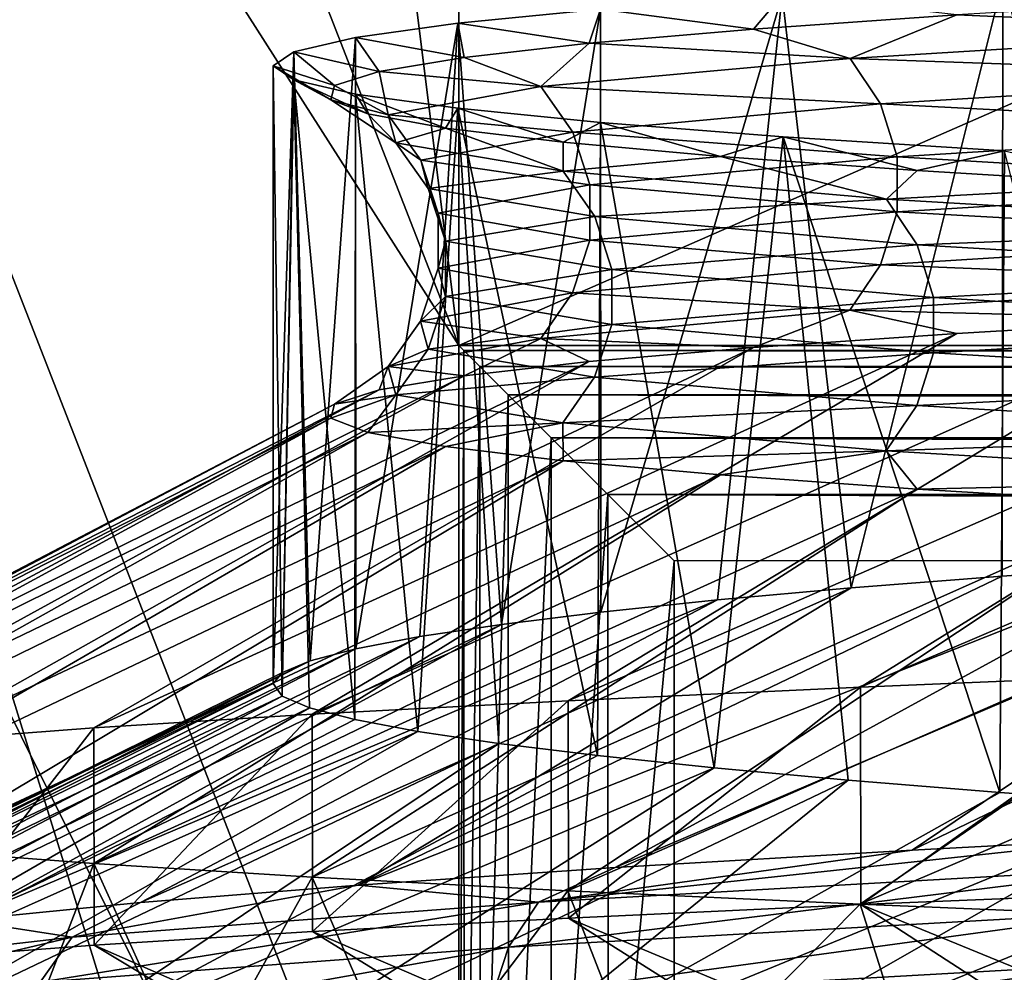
# Model space of a CAD drawing. Header units: metres. Extents: x -206 to 75, y -104 to 104.
# Tile 505 of 656: x -12.6 to -11.23, y -59.98 to -58.65. Entities that reach past the tile are written whole.
import ezdxf

# ---------------------------------------------------------------- set-up
doc = ezdxf.new("R2010")
doc.units = ezdxf.units.M
doc.layers.add('solid_01_1-CONSUMER_THERM_B_125288', color=7, linetype='CONTINUOUS')

msp = doc.modelspace()

# ---------------------------------------------------------------- linework, layer by layer
at = {"layer": 'solid_01_1-CONSUMER_THERM_B_125288'}
for points in [[(-27.776106, 66.214066), (28.050987, 67.836098), (-27.757145, -66.232315)], [(28.050987, 67.836098), (-27.757065, -66.785934), (-27.757145, -66.232315)], [(28.050987, 67.836098), (27.851068, 67.319839), (-27.757065, -66.785934)], [(27.851068, 67.319839), (27.74942, 66.775635), (-27.757065, -66.785934)], [(27.74942, 66.775635), (-28.058632, -67.846397), (-27.858715, -67.330139)], [(27.74942, 66.775635), (27.749498, 66.222015), (-28.058632, -67.846397)], [(27.74942, 66.775635), (-27.858715, -67.330139), (-27.757065, -66.785934)], [(27.749498, 66.222015), (27.768459, -66.224365), (-28.058632, -67.846397)], [(-18.213459, -45.817539, 1.5), (-19.476553, -45.904934, 1.5), (69.506912, -74.995201, 1.5)], [(37.092922, -58.218811, 1.5), (-18.213459, -45.817539, 1.5), (69.506912, -74.995201, 1.5)], [(-19.476553, -45.904934, 1.5), (-20.110367, -46.015713, 1.5), (69.506912, -74.995201, 1.5)], [(-20.110367, -46.015713, 1.5), (-20.738798, -46.171688, 1.5), (69.506912, -74.995201, 1.5)], [(-20.738798, -46.171688, 1.5), (-21.356617, -46.372227, 1.5), (69.506912, -74.995201, 1.5)], [(-21.356617, -46.372227, 1.5), (-21.958729, -46.615906, 1.5), (69.506912, -74.995201, 1.5)], [(-38.864662, -46.52047, 75.400002), (-54.590946, -63.612965, 75.400002), (54.609055, -63.597332, 75.400002)], [(-37.59338, -46.610531, 75.400002), (-38.864662, -46.52047, 75.400002), (54.609055, -63.597332, 75.400002)], [(37.606621, -46.599766, 75.400002), (-37.59338, -46.610531, 75.400002), (54.609055, -63.597332, 75.400002)], [(-21.958729, -46.615906, 1.5), (-22.540312, -46.900536, 1.5), (69.506912, -74.995201, 1.5)], [(-22.540312, -46.900536, 1.5), (-23.096958, -47.223244, 1.5), (69.506912, -74.995201, 1.5)], [(-11.99159, -59.106865, 68.382759), (-13.493307, -47.107079, 63.5), (-11.993307, -47.106865, 63.5)], [(-11.99159, -59.106865, 68.382759), (-13.492141, -55.25708, 66.816208), (-13.493307, -47.107079, 63.5)], [(-11.99159, -59.106865, 68.382759), (-11.993307, -47.106865, 63.5), (-11.99159, -59.106865, 72.400002)], [(-11.993093, -48.606865, 69.900002), (-11.99159, -59.106865, 72.400002), (-11.993307, -47.106865, 63.5)], [(-23.096958, -47.223244, 1.5), (-24.120508, -47.968487, 1.5), (69.506912, -74.995201, 1.5)], [(-24.120508, -47.968487, 1.5), (-33.833458, -56.120991, 1.5), (69.506912, -74.995201, 1.5)], [(-11.99159, -59.106865, 72.400002), (-11.993093, -48.606865, 72.400002), (12.006907, -48.603428, 72.400002)], [(-11.993093, -48.606865, 69.900002), (-11.993093, -48.606865, 72.400002), (-11.99159, -59.106865, 72.400002)], [(-11.99159, -59.106865, 72.400002), (12.006907, -48.603428, 72.400002), (12.00841, -59.103428, 72.400002)], [(-16.914755, -50.999844, 22.799248), (-9.934341, -50.99984, 10.704712), (-9.934357, -65.000008, 10.704728)], [(-16.914755, -50.999844, 22.799248), (-9.934357, -65.000008, 10.704728), (-16.914745, -65.000008, 22.799221)], [(-16.914244, -65.000008, 26.205753), (-9.930285, -50.99984, 38.29821), (-16.914253, -50.999844, 26.205725)], [(-16.914244, -65.000008, 26.205753), (-9.930301, -65.000008, 38.298191), (-9.930285, -50.99984, 38.29821)], [(-11.99159, -59.106865, 68.382759), (-13.491925, -56.75708, 67.426552), (-13.492141, -55.25708, 66.816208)], [(-33.833458, -56.120991, 1.5), (-35.386375, -57.270309, 1.5), (69.506912, -74.995201, 1.5)], [(-13.491925, -56.75708, 67.426552), (-11.991231, -61.606865, 69.400002), (-13.491231, -61.607079, 69.400002)], [(-13.491925, -56.75708, 67.426552), (-11.991374, -60.606865, 68.993103), (-11.991231, -61.606865, 69.400002)], [(-11.99159, -59.106865, 68.382759), (-11.991374, -60.606865, 68.993103), (-13.491925, -56.75708, 67.426552)], [(-35.386375, -57.270309, 1.5), (-37.08342, -58.229198, 1.5), (69.506912, -74.995201, 1.5)], [(-37.08342, -58.229198, 1.5), (-37.97641, -58.629772, 1.5), (69.506912, -74.995201, 1.5)], [(-10.873189, -58.579128, 30.142391), (-11.001254, -59.411869, 29.888435), (-11.233594, -58.59901, 29.385612)], [(-11.233594, -58.59901, 29.385612), (-11.444633, -59.444736, 28.868437), (-11.540954, -58.618805, 28.607218)], [(-11.233594, -58.59901, 29.385612), (-11.234614, -59.428181, 29.383265), (-11.444633, -59.444736, 28.868437)], [(-11.233594, -58.59901, 29.385612), (-11.001254, -59.411869, 29.888435), (-11.234614, -59.428181, 29.383265)], [(-37.97641, -58.629772, 1.5), (-38.893284, -58.974602, 1.5), (69.506912, -74.995201, 1.5)], [(-11.540954, -58.618805, 28.607218), (-11.793586, -59.478539, 27.812731), (-11.794118, -58.638409, 27.810835)], [(-11.580669, -58.666157, 28.256433), (-11.540954, -58.618805, 28.607218), (-11.794118, -58.638409, 27.810835)], [(-11.540954, -58.618805, 28.607218), (-11.631042, -59.461533, 28.3447), (-11.793586, -59.478539, 27.812731)], [(-11.540954, -58.618805, 28.607218), (-11.444633, -59.444736, 28.868437), (-11.631042, -59.461533, 28.3447)], [(-11.580669, -58.666157, 28.256433), (-11.297451, -58.646442, 29.037689), (-11.540954, -58.618805, 28.607218)], [(-10.804331, -58.667862, 29.97506), (-10.961305, -58.626728, 29.797813), (-11.297451, -58.646442, 29.037689)], [(-11.794118, -58.638409, 27.810835), (-11.931942, -59.49559, 27.273378), (-11.992726, -58.658043, 26.997473)], [(-11.80971, -58.685871, 27.457605), (-11.794118, -58.638409, 27.810835), (-11.992726, -58.658043, 26.997473)], [(-11.794118, -58.638409, 27.810835), (-11.793586, -59.478539, 27.812731), (-11.931942, -59.49559, 27.273378)], [(-11.80971, -58.685871, 27.457605), (-11.580669, -58.666157, 28.256433), (-11.794118, -58.638409, 27.810835)], [(-11.992726, -58.658043, 26.997473), (-12.134741, -59.529545, 26.176584), (-12.135504, -58.677837, 26.171051)], [(-11.983894, -58.705589, 26.644802), (-11.992726, -58.658043, 26.997473), (-12.135504, -58.677837, 26.171051)], [(-11.992726, -58.658043, 26.997473), (-12.045764, -59.512615, 26.727652), (-12.134741, -59.529545, 26.176584)], [(-11.992726, -58.658043, 26.997473), (-11.931942, -59.49559, 27.273378), (-12.045764, -59.512615, 26.727652)], [(-11.983894, -58.705589, 26.644802), (-11.80971, -58.685871, 27.457605), (-11.992726, -58.658043, 26.997473)], [(-11.446433, -58.707081, 28.461964), (-11.297451, -58.646442, 29.037689), (-11.580669, -58.666157, 28.256433)], [(-10.804331, -58.667862, 29.97506), (-11.297451, -58.646442, 29.037689), (-11.446433, -58.707081, 28.461964)], [(-11.446433, -58.707081, 28.461964), (-11.580669, -58.666157, 28.256433), (-11.80971, -58.685871, 27.457605)], [(-10.804331, -58.667862, 29.97506), (-11.446433, -58.707081, 28.461964), (-10.76405, -58.731331, 29.954647)], [(-12.135504, -58.677837, 26.171051), (-12.198597, -59.546425, 25.62121), (-12.221365, -58.69772, 25.337322)], [(-12.102489, -58.725315, 25.821777), (-12.135504, -58.677837, 26.171051), (-12.221365, -58.69772, 25.337322)], [(-12.135504, -58.677837, 26.171051), (-12.134741, -59.529545, 26.176584), (-12.198597, -59.546425, 25.62121)], [(-12.102489, -58.725315, 25.821777), (-11.983894, -58.705589, 26.644802), (-12.135504, -58.677837, 26.171051)], [(-12.221365, -58.69772, 25.337322), (-12.23709, -59.562702, 25.062578), (-12.250015, -59.578133, 24.501801)], [(-12.221365, -58.69772, 25.337322), (-12.250015, -59.578133, 24.501801), (-12.250014, -58.717495, 24.501801)], [(-12.164729, -58.745041, 24.992573), (-12.221365, -58.69772, 25.337322), (-12.250014, -58.717495, 24.501801)], [(-12.221365, -58.69772, 25.337322), (-12.198597, -59.546425, 25.62121), (-12.23709, -59.562702, 25.062578)], [(-12.164729, -58.745041, 24.992573), (-12.102489, -58.725315, 25.821777), (-12.221365, -58.69772, 25.337322)], [(-11.877067, -58.746296, 26.875628), (-11.80971, -58.685871, 27.457605), (-11.983894, -58.705589, 26.644802)], [(-11.446433, -58.707081, 28.461964), (-11.80971, -58.685871, 27.457605), (-11.877067, -58.746296, 26.875628)], [(-11.877067, -58.746296, 26.875628), (-11.983894, -58.705589, 26.644802), (-12.102489, -58.725315, 25.821777)], [(-11.446433, -58.707081, 28.461964), (-11.877067, -58.746296, 26.875628), (-11.403758, -58.770546, 28.447193)], [(-11.446433, -58.707081, 28.461964), (-11.403758, -58.770546, 28.447193), (-10.76405, -58.731331, 29.954647)], [(-12.250014, -58.717495, 24.501801), (-12.250015, -59.578133, 24.501801), (-12.237405, -59.595478, 23.9443)], [(-12.22143, -58.737156, 23.663626), (-12.250014, -58.717495, 24.501801), (-12.237405, -59.595478, 23.9443)], [(-12.169948, -58.764767, 24.161196), (-12.164729, -58.745041, 24.992573), (-12.250014, -58.717495, 24.501801)], [(-12.22143, -58.737156, 23.663626), (-12.169948, -58.764767, 24.161196), (-12.250014, -58.717495, 24.501801)], [(-12.089659, -58.785511, 25.245646), (-12.102489, -58.725315, 25.821777), (-12.164729, -58.745041, 24.992573)], [(-11.877067, -58.746296, 26.875628), (-12.102489, -58.725315, 25.821777), (-12.089659, -58.785511, 25.245646)], [(-12.22143, -58.737156, 23.663626), (-12.237405, -59.595478, 23.9443), (-12.199515, -59.612076, 23.388828)], [(-12.22143, -58.737156, 23.663626), (-12.199515, -59.612076, 23.388828), (-12.136516, -59.628242, 22.836313)], [(-12.22143, -58.737156, 23.663626), (-12.136516, -59.628242, 22.836313), (-12.135546, -58.756832, 22.829252)], [(-12.22143, -58.737156, 23.663626), (-12.118196, -58.784489, 23.331377), (-12.169948, -58.764767, 24.161196)], [(-12.22143, -58.737156, 23.663626), (-12.135546, -58.756832, 22.829252), (-12.118196, -58.784489, 23.331377)], [(-10.76405, -58.731331, 29.954647), (-11.403758, -58.770546, 28.447193), (-10.742307, -58.804886, 29.943628)], [(-12.089659, -58.785511, 25.245646), (-12.164729, -58.745041, 24.992573), (-12.169948, -58.764767, 24.161196)], [(-11.877067, -58.746296, 26.875628), (-12.089659, -58.785511, 25.245646), (-11.832787, -58.809765, 26.866772)], [(-11.877067, -58.746296, 26.875628), (-11.832787, -58.809765, 26.866772), (-11.403758, -58.770546, 28.447193)], [(-12.079157, -58.824726, 23.602009), (-12.169948, -58.764767, 24.161196), (-12.118196, -58.784489, 23.331377)], [(-12.089659, -58.785511, 25.245646), (-12.169948, -58.764767, 24.161196), (-12.079157, -58.824726, 23.602009)], [(-12.135546, -58.756832, 22.829252), (-12.136516, -59.628242, 22.836313), (-12.048553, -59.644676, 22.287479)], [(-12.135546, -58.756832, 22.829252), (-12.048553, -59.644676, 22.287479), (-11.992805, -58.77663, 22.002903)], [(-12.135546, -58.756832, 22.829252), (-12.010032, -58.804218, 22.506744), (-12.118196, -58.784489, 23.331377)], [(-12.135546, -58.756832, 22.829252), (-11.992805, -58.77663, 22.002903), (-12.010032, -58.804218, 22.506744)], [(-11.992805, -58.77663, 22.002903), (-12.048553, -59.644676, 22.287479), (-11.93572, -59.661407, 21.742931)], [(-11.992805, -58.77663, 22.002903), (-11.846014, -58.823952, 21.691151), (-12.010032, -58.804218, 22.506744)], [(-11.992805, -58.77663, 22.002903), (-11.93572, -59.661407, 21.742931), (-11.798113, -59.678364, 21.203428)], [(-11.992805, -58.77663, 22.002903), (-11.798113, -59.678364, 21.203428), (-11.793824, -58.796532, 21.18812)], [(-11.992805, -58.77663, 22.002903), (-11.793824, -58.796532, 21.18812), (-11.846014, -58.823952, 21.691151)], [(-11.403758, -58.770546, 28.447193), (-11.832787, -58.809765, 26.866772), (-11.380723, -58.844105, 28.43922)], [(-11.403758, -58.770546, 28.447193), (-11.380723, -58.844105, 28.43922), (-10.742307, -58.804886, 29.943628)], [(-12.079157, -58.824726, 23.602009), (-12.118196, -58.784489, 23.331377), (-12.010032, -58.804218, 22.506744)], [(-12.089659, -58.785511, 25.245646), (-12.044585, -58.84898, 25.242867), (-11.832787, -58.809765, 26.866772)], [(-12.089659, -58.785511, 25.245646), (-12.079157, -58.824726, 23.602009), (-12.044585, -58.84898, 25.242867)], [(-12.079157, -58.824726, 23.602009), (-12.010032, -58.804218, 22.506744), (-11.846238, -58.863941, 21.974779)], [(-11.846238, -58.863941, 21.974779), (-12.010032, -58.804218, 22.506744), (-11.846014, -58.823952, 21.691151)], [(-11.793824, -58.796532, 21.18812), (-11.626776, -58.843689, 20.888689), (-11.846014, -58.823952, 21.691151)], [(-11.793824, -58.796532, 21.18812), (-11.798113, -59.678364, 21.203428), (-11.635805, -59.695461, 20.669739)], [(-11.793824, -58.796532, 21.18812), (-11.635805, -59.695461, 20.669739), (-11.539583, -58.816349, 20.388935)], [(-11.793824, -58.796532, 21.18812), (-11.539583, -58.816349, 20.388935), (-11.626776, -58.843689, 20.888689)], [(-10.742307, -58.804886, 29.943628), (-11.380723, -58.844105, 28.43922), (-10.742364, -58.881767, 29.943657)], [(-11.832787, -58.809765, 26.866772), (-12.044585, -58.84898, 25.242867), (-11.808885, -58.88332, 26.86199)], [(-11.832787, -58.809765, 26.866772), (-11.808885, -58.88332, 26.86199), (-11.380723, -58.844105, 28.43922)], [(-11.539583, -58.816349, 20.388935), (-11.635805, -59.695461, 20.669739), (-11.44889, -59.712563, 20.142733)], [(-11.539583, -58.816349, 20.388935), (-11.353024, -58.863419, 20.103302), (-11.626776, -58.843689, 20.888689)], [(-11.539583, -58.816349, 20.388935), (-11.44889, -59.712563, 20.142733), (-11.237724, -59.729595, 19.623894)], [(-11.539583, -58.816349, 20.388935), (-11.237724, -59.729595, 19.623894), (-11.23125, -58.83601, 19.609003)], [(-11.539583, -58.816349, 20.388935), (-11.23125, -58.83601, 19.609003), (-11.353024, -58.863419, 20.103302)], [(-12.079157, -58.824726, 23.602009), (-12.034123, -58.888195, 23.605356), (-12.044585, -58.84898, 25.242867)], [(-12.079157, -58.824726, 23.602009), (-11.846238, -58.863941, 21.974779), (-12.034123, -58.888195, 23.605356)], [(-11.846238, -58.863941, 21.974779), (-11.846014, -58.823952, 21.691151), (-11.626776, -58.843689, 20.888689)], [(-11.23125, -58.83601, 19.609003), (-11.026075, -58.883152, 19.338438), (-11.353024, -58.863419, 20.103302)], [(-11.23125, -58.83601, 19.609003), (-11.237724, -59.729595, 19.623894), (-11.002757, -59.746498, 19.114634)], [(-12.044585, -58.84898, 25.242867), (-12.020256, -58.922535, 25.241365), (-11.808885, -58.88332, 26.86199)], [(-12.044585, -58.84898, 25.242867), (-12.034123, -58.888195, 23.605356), (-12.020256, -58.922535, 25.241365)], [(-11.846238, -58.863941, 21.974779), (-11.626776, -58.843689, 20.888689), (-11.395577, -58.903156, 20.39407)], [(-11.380723, -58.844105, 28.43922), (-11.808885, -58.88332, 26.86199), (-11.380783, -58.920982, 28.439241)], [(-11.395577, -58.903156, 20.39407), (-11.626776, -58.843689, 20.888689), (-11.353024, -58.863419, 20.103302)], [(-11.380723, -58.844105, 28.43922), (-11.380783, -58.920982, 28.439241), (-10.742364, -58.881767, 29.943657)], [(-11.846238, -58.863941, 21.974779), (-11.802073, -58.92741, 21.984194), (-12.034123, -58.888195, 23.605356)], [(-11.846238, -58.863941, 21.974779), (-11.395577, -58.903156, 20.39407), (-11.802073, -58.92741, 21.984194)], [(-11.395577, -58.903156, 20.39407), (-11.353024, -58.863419, 20.103302), (-11.026075, -58.883152, 19.338438)], [(-12.034123, -58.888195, 23.605356), (-12.009814, -58.96175, 23.607164), (-12.020256, -58.922535, 25.241365)], [(-12.034123, -58.888195, 23.605356), (-11.802073, -58.92741, 21.984194), (-12.009814, -58.96175, 23.607164)], [(-11.808885, -58.88332, 26.86199), (-12.020256, -58.922535, 25.241365), (-11.808947, -58.960197, 26.862003)], [(-11.808885, -58.88332, 26.86199), (-11.808947, -58.960197, 26.862003), (-11.380783, -58.920982, 28.439241)], [(-11.395577, -58.903156, 20.39407), (-11.026075, -58.883152, 19.338438), (-10.734375, -58.942371, 18.889166)], [(-10.742364, -58.881767, 29.943657), (-11.380783, -58.920982, 28.439241), (-10.76421, -58.955292, 29.954727)], [(-11.395577, -58.903156, 20.39407), (-11.353091, -58.966625, 20.409378), (-11.802073, -58.92741, 21.984194)], [(-11.395577, -58.903156, 20.39407), (-10.734375, -58.942371, 18.889166), (-11.353091, -58.966625, 20.409378)], [(-12.020256, -58.922535, 25.241365), (-12.020319, -58.999413, 25.241369), (-11.808947, -58.960197, 26.862003)], [(-12.020256, -58.922535, 25.241365), (-12.009814, -58.96175, 23.607164), (-12.020319, -58.999413, 25.241369)], [(-11.802073, -58.92741, 21.984194), (-11.778233, -59.000965, 21.989277), (-12.009814, -58.96175, 23.607164)], [(-11.380783, -58.920982, 28.439241), (-11.808947, -58.960197, 26.862003), (-11.403927, -58.994507, 28.447252)], [(-11.802073, -58.92741, 21.984194), (-11.353091, -58.966625, 20.409378), (-11.778233, -59.000965, 21.989277)], [(-11.380783, -58.920982, 28.439241), (-11.403927, -58.994507, 28.447252), (-10.76421, -58.955292, 29.954727)], [(-10.734375, -58.942371, 18.889166), (-10.694354, -59.00584, 18.910086), (-11.353091, -58.966625, 20.409378)], [(-10.76421, -58.955292, 29.954727), (-11.403927, -58.994507, 28.447252), (-10.804572, -59.018688, 29.975182)], [(-11.808947, -58.960197, 26.862003), (-12.020319, -58.999413, 25.241369), (-11.832961, -59.033726, 26.866806)], [(-12.009814, -58.96175, 23.607164), (-12.009878, -59.038628, 23.607159), (-12.020319, -58.999413, 25.241369)], [(-12.009814, -58.96175, 23.607164), (-11.778233, -59.000965, 21.989277), (-12.009878, -59.038628, 23.607159)], [(-11.808947, -58.960197, 26.862003), (-11.832961, -59.033726, 26.866806), (-11.403927, -58.994507, 28.447252)], [(-11.353091, -58.966625, 20.409378), (-11.330158, -59.040184, 20.417641), (-11.778233, -59.000965, 21.989277)], [(-11.353091, -58.966625, 20.409378), (-10.694354, -59.00584, 18.910086), (-11.330158, -59.040184, 20.417641)], [(-38.893284, -58.974602, 1.5), (-39.829464, -59.261909, 1.5), (69.506912, -74.995201, 1.5)], [(-12.020319, -58.999413, 25.241369), (-12.044764, -59.072941, 25.242876), (-11.832961, -59.033726, 26.866806)], [(-12.020319, -58.999413, 25.241369), (-12.009878, -59.038628, 23.607159), (-12.044764, -59.072941, 25.242876)], [(-11.778233, -59.000965, 21.989277), (-11.778295, -59.077843, 21.989264), (-12.009878, -59.038628, 23.607159)], [(-11.403927, -58.994507, 28.447252), (-11.832961, -59.033726, 26.866806), (-11.446689, -59.057903, 28.462053)], [(-11.778233, -59.000965, 21.989277), (-11.330158, -59.040184, 20.417641), (-11.778295, -59.077843, 21.989264)], [(-11.403927, -58.994507, 28.447252), (-11.446689, -59.057903, 28.462053), (-10.804572, -59.018688, 29.975182)], [(-10.694354, -59.00584, 18.910086), (-10.672751, -59.079399, 18.921377), (-11.330158, -59.040184, 20.417641)], [(-10.804572, -59.018688, 29.975182), (-11.446689, -59.057903, 28.462053), (-10.961308, -59.070412, 29.797806)], [(-11.832961, -59.033726, 26.866806), (-12.044764, -59.072941, 25.242876), (-11.877332, -59.097122, 26.875681)], [(-12.009878, -59.038628, 23.607159), (-12.034302, -59.112156, 23.605343), (-12.044764, -59.072941, 25.242876)], [(-12.009878, -59.038628, 23.607159), (-11.778295, -59.077843, 21.989264), (-12.034302, -59.112156, 23.605343)], [(-11.832961, -59.033726, 26.866806), (-11.877332, -59.097122, 26.875681), (-11.446689, -59.057903, 28.462053)], [(-11.330158, -59.040184, 20.417641), (-11.330218, -59.117058, 20.41762), (-11.778295, -59.077843, 21.989264)], [(-11.431952, -59.583199, 31.099277), (-10.138231, -59.030991, 31.240417), (-10.574218, -59.050697, 30.533226)], [(-11.431952, -59.583199, 31.099277), (-10.97565, -59.564217, 31.833151), (-10.138231, -59.030991, 31.240417)], [(-11.330158, -59.040184, 20.417641), (-10.672751, -59.079399, 18.921377), (-11.330218, -59.117058, 20.41762)], [(-11.839074, -59.602036, 30.337494), (-10.574218, -59.050697, 30.533226), (-10.961308, -59.070412, 29.797806)], [(-11.839074, -59.602036, 30.337494), (-11.431952, -59.583199, 31.099277), (-10.574218, -59.050697, 30.533226)], [(-11.446689, -59.057903, 28.462053), (-11.877332, -59.097122, 26.875681), (-11.580672, -59.109844, 28.256424)], [(-11.446689, -59.057903, 28.462053), (-11.580672, -59.109844, 28.256424), (-11.297455, -59.09013, 29.03768)], [(-11.446689, -59.057903, 28.462053), (-11.297455, -59.09013, 29.03768), (-10.961308, -59.070412, 29.797806)], [(-12.195668, -59.620808, 29.550314), (-10.961308, -59.070412, 29.797806), (-11.297455, -59.09013, 29.03768)], [(-12.195668, -59.620808, 29.550314), (-11.839074, -59.602036, 30.337494), (-10.961308, -59.070412, 29.797806)], [(-12.044764, -59.072941, 25.242876), (-12.089929, -59.136337, 25.245663), (-11.877332, -59.097122, 26.875681)], [(-12.044764, -59.072941, 25.242876), (-12.034302, -59.112156, 23.605343), (-12.089929, -59.136337, 25.245663)], [(-11.778295, -59.077843, 21.989264), (-11.802247, -59.151371, 21.984158), (-12.034302, -59.112156, 23.605343)], [(-11.778295, -59.077843, 21.989264), (-11.330218, -59.117058, 20.41762), (-11.802247, -59.151371, 21.984158)], [(-10.672751, -59.079399, 18.921377), (-10.672808, -59.156273, 18.921347), (-11.330218, -59.117058, 20.41762)], [(-12.499907, -59.63969, 28.741734), (-11.297455, -59.09013, 29.03768), (-11.580672, -59.109844, 28.256424)], [(-12.499907, -59.63969, 28.741734), (-12.195668, -59.620808, 29.550314), (-11.297455, -59.09013, 29.03768)], [(-11.877332, -59.097122, 26.875681), (-12.089929, -59.136337, 25.245663), (-11.983896, -59.149277, 26.644793)], [(-11.877332, -59.097122, 26.875681), (-11.983896, -59.149277, 26.644793), (-11.809711, -59.129559, 27.457596)], [(-11.877332, -59.097122, 26.875681), (-11.809711, -59.129559, 27.457596), (-11.580672, -59.109844, 28.256424)], [(-12.750451, -59.658703, 27.915552), (-11.580672, -59.109844, 28.256424), (-11.809711, -59.129559, 27.457596)], [(-12.750451, -59.658703, 27.915552), (-12.499907, -59.63969, 28.741734), (-11.580672, -59.109844, 28.256424)], [(-11.99159, -59.106865, 68.382759), (-11.99159, -59.106865, 72.400002), (12.00841, -59.103428, 72.400002)], [(-11.99159, -59.106865, 63.799999), (-11.99159, -59.106865, 68.382759), (12.00841, -59.103428, 72.400002)], [(-11.99159, -59.106865, 63.799999), (12.00841, -59.103428, 72.400002), (12.00841, -59.103428, 68.382759)], [(-11.99159, -59.106865, 63.799999), (12.00841, -59.103428, 68.382759), (12.00841, -59.103428, 63.799999)], [(12.001168, -59.110672, 63.734474), (-11.99159, -59.106865, 63.799999), (12.00841, -59.103428, 63.799999)], [(-11.99159, -59.106865, 63.799999), (-11.991374, -60.606865, 63.799999), (-11.991374, -60.606865, 68.993103)], [(-11.984345, -59.114109, 63.734474), (-11.991374, -60.606865, 63.799999), (-11.99159, -59.106865, 63.799999)], [(-11.99159, -59.106865, 63.799999), (-11.991374, -60.606865, 68.993103), (-11.99159, -59.106865, 68.382759)], [(12.001168, -59.110672, 63.734474), (-11.984345, -59.114109, 63.734474), (-11.99159, -59.106865, 63.799999)], [(12.001168, -59.110672, 63.734474), (11.978945, -59.1329, 63.670334), (-11.984345, -59.114109, 63.734474)], [(-12.034302, -59.112156, 23.605343), (-12.079427, -59.175552, 23.601988), (-12.089929, -59.136337, 25.245663)], [(-12.034302, -59.112156, 23.605343), (-11.802247, -59.151371, 21.984158), (-12.079427, -59.175552, 23.601988)], [(-11.984132, -60.599621, 63.734474), (-11.991374, -60.606865, 63.799999), (-11.984345, -59.114109, 63.734474)], [(11.978945, -59.1329, 63.670334), (-11.962117, -59.13633, 63.670334), (-11.984345, -59.114109, 63.734474)], [(-11.984132, -60.599621, 63.734474), (-11.984345, -59.114109, 63.734474), (-11.962117, -59.13633, 63.670334)], [(-11.330218, -59.117058, 20.41762), (-11.353259, -59.190586, 20.409317), (-11.802247, -59.151371, 21.984158)], [(-11.330218, -59.117058, 20.41762), (-10.672808, -59.156273, 18.921347), (-11.353259, -59.190586, 20.409317)], [(-12.946517, -59.677689, 27.074432), (-11.809711, -59.129559, 27.457596), (-11.983896, -59.149277, 26.644793)], [(-12.946517, -59.677689, 27.074432), (-12.750451, -59.658703, 27.915552), (-11.809711, -59.129559, 27.457596)], [(-12.089929, -59.136337, 25.245663), (-12.164729, -59.188728, 24.992561), (-12.10249, -59.169003, 25.821768)], [(-12.089929, -59.136337, 25.245663), (-12.079427, -59.175552, 23.601988), (-12.164729, -59.188728, 24.992561)], [(-12.089929, -59.136337, 25.245663), (-12.10249, -59.169003, 25.821768), (-11.983896, -59.149277, 26.644793)], [(-11.961908, -60.577393, 63.670334), (-11.984132, -60.599621, 63.734474), (-11.962117, -59.13633, 63.670334)], [(11.978945, -59.1329, 63.670334), (11.93946, -59.172401, 63.608635), (-11.962117, -59.13633, 63.670334)], [(11.93946, -59.172401, 63.608635), (-11.922619, -59.175816, 63.608635), (-11.962117, -59.13633, 63.670334)], [(-11.961908, -60.577393, 63.670334), (-11.962117, -59.13633, 63.670334), (-11.922619, -59.175816, 63.608635)], [(-13.087145, -59.696545, 26.222395), (-11.983896, -59.149277, 26.644793), (-12.10249, -59.169003, 25.821768)], [(-13.087145, -59.696545, 26.222395), (-12.946517, -59.677689, 27.074432), (-11.983896, -59.149277, 26.644793)], [(-11.802247, -59.151371, 21.984158), (-11.846503, -59.214767, 21.974724), (-12.079427, -59.175552, 23.601988)], [(-11.802247, -59.151371, 21.984158), (-11.353259, -59.190586, 20.409317), (-11.846503, -59.214767, 21.974724)], [(-10.672808, -59.156273, 18.921347), (-10.694512, -59.229801, 18.910002), (-11.353259, -59.190586, 20.409317)], [(-13.171769, -59.715309, 25.362844), (-12.10249, -59.169003, 25.821768), (-12.164729, -59.188728, 24.992561)], [(-13.171769, -59.715309, 25.362844), (-13.087145, -59.696545, 26.222395), (-12.10249, -59.169003, 25.821768)], [(-12.079427, -59.175552, 23.601988), (-12.169947, -59.20845, 24.161186), (-12.164729, -59.188728, 24.992561)], [(-12.079427, -59.175552, 23.601988), (-12.118196, -59.228176, 23.331367), (-12.169947, -59.20845, 24.161186)], [(-12.079427, -59.175552, 23.601988), (-11.846503, -59.214767, 21.974724), (-12.118196, -59.228176, 23.331367)], [(-11.922423, -60.537895, 63.608635), (-11.961908, -60.577393, 63.670334), (-11.922619, -59.175816, 63.608635)], [(11.93946, -59.172401, 63.608635), (11.879593, -59.232307, 63.553619), (-11.922619, -59.175816, 63.608635)], [(11.879593, -59.232307, 63.553619), (-11.862712, -59.235683, 63.553619), (-11.922619, -59.175816, 63.608635)], [(-11.922423, -60.537895, 63.608635), (-11.922619, -59.175816, 63.608635), (-11.862712, -59.235683, 63.553619)], [(-13.2, -59.734131, 24.5), (-12.164729, -59.188728, 24.992561), (-12.169947, -59.20845, 24.161186)], [(-13.2, -59.734131, 24.5), (-13.171769, -59.715309, 25.362844), (-12.164729, -59.188728, 24.992561)], [(-11.353259, -59.190586, 20.409317), (-11.395831, -59.253983, 20.393978), (-11.846503, -59.214767, 21.974724)], [(-11.353259, -59.190586, 20.409317), (-10.694512, -59.229801, 18.910002), (-11.395831, -59.253983, 20.393978)], [(-13.171772, -59.753139, 23.637207), (-13.2, -59.734131, 24.5), (-12.169947, -59.20845, 24.161186)], [(-13.171772, -59.753139, 23.637207), (-12.169947, -59.20845, 24.161186), (-12.118196, -59.228176, 23.331367)], [(-11.846503, -59.214767, 21.974724), (-12.010031, -59.247906, 22.506735), (-12.118196, -59.228176, 23.331367)], [(-11.846503, -59.214767, 21.974724), (-11.846012, -59.267639, 21.691141), (-12.010031, -59.247906, 22.506735)], [(-11.846503, -59.214767, 21.974724), (-11.395831, -59.253983, 20.393978), (-11.846012, -59.267639, 21.691141)], [(-13.087137, -59.772148, 22.77755), (-13.171772, -59.753139, 23.637207), (-12.118196, -59.228176, 23.331367)], [(-13.087137, -59.772148, 22.77755), (-12.118196, -59.228176, 23.331367), (-12.010031, -59.247906, 22.506735)], [(11.879593, -59.232307, 63.553619), (11.800555, -59.311337, 63.514492), (-11.862712, -59.235683, 63.553619)], [(-10.694512, -59.229801, 18.910002), (-10.734614, -59.293198, 18.889042), (-11.395831, -59.253983, 20.393978)], [(-12.946476, -59.791031, 21.92536), (-13.087137, -59.772148, 22.77755), (-12.010031, -59.247906, 22.506735)], [(-12.946476, -59.791031, 21.92536), (-12.010031, -59.247906, 22.506735), (-11.846012, -59.267639, 21.691141)], [(-11.862556, -60.477989, 63.553619), (-11.922423, -60.537895, 63.608635), (-11.862712, -59.235683, 63.553619)], [(11.800555, -59.311337, 63.514492), (-11.783684, -59.31472, 63.514492), (-11.862712, -59.235683, 63.553619)], [(-11.862556, -60.477989, 63.553619), (-11.862712, -59.235683, 63.553619), (-11.783684, -59.31472, 63.514492)], [(-11.395831, -59.253983, 20.393978), (-11.626773, -59.287373, 20.88868), (-11.846012, -59.267639, 21.691141)], [(-11.395831, -59.253983, 20.393978), (-11.35302, -59.307106, 20.103292), (-11.626773, -59.287373, 20.88868)], [(-11.395831, -59.253983, 20.393978), (-10.734614, -59.293198, 18.889042), (-11.35302, -59.307106, 20.103292)], [(-39.829464, -59.261909, 1.5), (-40.780582, -59.490482, 1.5), (69.506912, -74.995201, 1.5)], [(-12.750374, -59.809807, 21.084162), (-12.946476, -59.791031, 21.92536), (-11.846012, -59.267639, 21.691141)], [(-12.750374, -59.809807, 21.084162), (-11.846012, -59.267639, 21.691141), (-11.626773, -59.287373, 20.88868)], [(-12.499852, -59.828606, 20.258102), (-12.750374, -59.809807, 21.084162), (-11.626773, -59.287373, 20.88868)], [(-12.499852, -59.828606, 20.258102), (-11.626773, -59.287373, 20.88868), (-11.35302, -59.307106, 20.103292)], [(-10.734614, -59.293198, 18.889042), (-11.026071, -59.326839, 19.338428), (-11.35302, -59.307106, 20.103292)], [(-12.195821, -59.847584, 19.450052), (-12.499852, -59.828606, 20.258102), (-11.35302, -59.307106, 20.103292)], [(-12.195821, -59.847584, 19.450052), (-11.35302, -59.307106, 20.103292), (-11.026071, -59.326839, 19.338428)], [(-11.783519, -60.39896, 63.514492), (-11.862556, -60.477989, 63.553619), (-11.783684, -59.31472, 63.514492)], [(11.800555, -59.311337, 63.514492), (11.708453, -59.403473, 63.5), (-11.783684, -59.31472, 63.514492)], [(-11.783684, -59.31472, 63.514492), (11.708453, -59.403473, 63.5), (-11.691546, -59.406822, 63.5)], [(-11.783519, -60.39896, 63.514492), (-11.783684, -59.31472, 63.514492), (-11.691546, -59.406822, 63.5)], [(-11.839414, -59.866608, 18.663197), (-12.195821, -59.847584, 19.450052), (-11.026071, -59.326839, 19.338428)], [(-11.839414, -59.866608, 18.663197), (-11.026071, -59.326839, 19.338428), (-10.64766, -59.346577, 18.597345)], [(-11.432369, -59.885509, 17.901443), (-11.839414, -59.866608, 18.663197), (-10.64766, -59.346577, 18.597345)], [(-11.432369, -59.885509, 17.901443), (-10.64766, -59.346577, 18.597345), (-10.219637, -59.366318, 17.883575)], [(-10.976433, -59.904293, 17.16802), (-11.432369, -59.885509, 17.901443), (-10.219637, -59.366318, 17.883575)], [(-10.465446, -59.379326, 30.866886), (-11.054138, -59.793873, 31.546761), (-11.359631, -59.81015, 31.043856)], [(-10.744726, -59.395618, 30.383339), (-10.465446, -59.379326, 30.866886), (-11.359631, -59.81015, 31.043856)], [(-10.744726, -59.395618, 30.383339), (-11.359631, -59.81015, 31.043856), (-11.773602, -59.834454, 30.267708)], [(-11.001254, -59.411869, 29.888435), (-10.744726, -59.395618, 30.383339), (-11.773602, -59.834454, 30.267708)], [(-11.001254, -59.411869, 29.888435), (-11.773602, -59.834454, 30.267708), (-12.131766, -59.858673, 29.471745)], [(-11.234614, -59.428181, 29.383265), (-11.001254, -59.411869, 29.888435), (-12.131766, -59.858673, 29.471745)], [(-11.783519, -60.39896, 63.514492), (-11.691546, -59.406822, 63.5), (-11.691418, -60.306824, 63.5)], [(-11.691418, -60.306824, 63.5), (-11.691546, -59.406822, 63.5), (11.708453, -59.403473, 63.5)], [(-7.191418, -60.306179, 63.5), (-11.691418, -60.306824, 63.5), (11.708453, -59.403473, 63.5)], [(-11.444633, -59.444736, 28.868437), (-11.234614, -59.428181, 29.383265), (-12.131766, -59.858673, 29.471745)], [(-11.444633, -59.444736, 28.868437), (-12.131766, -59.858673, 29.471745), (-12.434772, -59.88306, 28.655533)], [(-11.631042, -59.461533, 28.3447), (-11.444633, -59.444736, 28.868437), (-12.434772, -59.88306, 28.655533)], [(-11.631042, -59.461533, 28.3447), (-12.434772, -59.88306, 28.655533), (-12.683948, -59.907784, 27.815157)], [(-11.793586, -59.478539, 27.812731), (-11.631042, -59.461533, 28.3447), (-12.683948, -59.907784, 27.815157)], [(-11.931942, -59.49559, 27.273378), (-11.793586, -59.478539, 27.812731), (-12.683948, -59.907784, 27.815157)], [(-40.780582, -59.490482, 1.5), (-42.714619, -59.769093, 1.5), (69.506912, -74.995201, 1.5)], [(-11.931942, -59.49559, 27.273378), (-12.683948, -59.907784, 27.815157), (-12.819275, -59.924374, 27.24321)], [(-12.045764, -59.512615, 26.727652), (-11.931942, -59.49559, 27.273378), (-12.819275, -59.924374, 27.24321)], [(-12.045764, -59.512615, 26.727652), (-12.819275, -59.924374, 27.24321), (-12.929106, -59.940956, 26.664734)], [(-12.134741, -59.529545, 26.176584), (-12.045764, -59.512615, 26.727652), (-12.929106, -59.940956, 26.664734)], [(-12.134741, -59.529545, 26.176584), (-12.929106, -59.940956, 26.664734), (-13.013045, -59.957481, 26.081726)], [(-12.198597, -59.546425, 25.62121), (-12.134741, -59.529545, 26.176584), (-13.013045, -59.957481, 26.081726)], [(-12.198597, -59.546425, 25.62121), (-13.013045, -59.957481, 26.081726), (-13.07094, -59.973934, 25.495501)], [(-12.23709, -59.562702, 25.062578), (-12.198597, -59.546425, 25.62121), (-13.07094, -59.973934, 25.495501)], [(-12.23709, -59.562702, 25.062578), (-13.07094, -59.973934, 25.495501), (-13.102657, -59.990314, 24.907345)], [(-12.250015, -59.578133, 24.501801), (-12.23709, -59.562702, 25.062578), (-13.102657, -59.990314, 24.907345)], [(-11.431952, -59.583199, 31.099277), (-11.43134, -59.886063, 31.100338), (-10.97565, -59.564217, 31.833151)], [(-10.97565, -59.564217, 31.833151), (-11.43134, -59.886063, 31.100338), (-10.974964, -59.867157, 31.834177)], [(-12.250015, -59.578133, 24.501801), (-13.102657, -59.990314, 24.907345), (-13.108118, -60.006626, 24.318455)], [(-12.237405, -59.595478, 23.9443), (-12.250015, -59.578133, 24.501801), (-13.108118, -60.006626, 24.318455)], [(-11.839074, -59.602036, 30.337494), (-11.838519, -59.904835, 30.338619), (-11.431952, -59.583199, 31.099277)], [(-11.431952, -59.583199, 31.099277), (-11.838519, -59.904835, 30.338619), (-11.43134, -59.886063, 31.100338)], [(-12.237405, -59.595478, 23.9443), (-13.108118, -60.006626, 24.318455), (-13.067076, -60.030979, 23.438068)], [(-12.199515, -59.612076, 23.388828), (-12.237405, -59.595478, 23.9443), (-13.067076, -60.030979, 23.438068)], [(-12.195668, -59.620808, 29.550314), (-12.195167, -59.923664, 29.551527), (-11.839074, -59.602036, 30.337494)], [(-11.839074, -59.602036, 30.337494), (-12.195167, -59.923664, 29.551527), (-11.838519, -59.904835, 30.338619)], [(-12.199515, -59.612076, 23.388828), (-13.067076, -60.030979, 23.438068), (-12.967776, -60.055206, 22.568419)], [(-12.136516, -59.628242, 22.836313), (-12.199515, -59.612076, 23.388828), (-12.967776, -60.055206, 22.568419)], [(-12.048553, -59.644676, 22.287479), (-12.136516, -59.628242, 22.836313), (-12.967776, -60.055206, 22.568419)], [(-12.499907, -59.63969, 28.741734), (-12.499496, -59.942619, 28.742947), (-12.195668, -59.620808, 29.550314)], [(-12.195668, -59.620808, 29.550314), (-12.499496, -59.942619, 28.742947), (-12.195167, -59.923664, 29.551527)], [(-12.048553, -59.644676, 22.287479), (-12.967776, -60.055206, 22.568419), (-12.811151, -60.079498, 21.712296)], [(-11.93572, -59.661407, 21.742931), (-12.048553, -59.644676, 22.287479), (-12.811151, -60.079498, 21.712296)], [(-12.750451, -59.658703, 27.915552), (-12.750267, -59.961658, 27.916237), (-12.499907, -59.63969, 28.741734)], [(-12.499907, -59.63969, 28.741734), (-12.750267, -59.961658, 27.916237), (-12.499496, -59.942619, 28.742947)], [(-11.93572, -59.661407, 21.742931), (-12.811151, -60.079498, 21.712296), (-12.596373, -60.104103, 20.865108)], [(-11.798113, -59.678364, 21.203428), (-11.93572, -59.661407, 21.742931), (-12.596373, -60.104103, 20.865108)], [(-11.635805, -59.695461, 20.669739), (-11.798113, -59.678364, 21.203428), (-12.596373, -60.104103, 20.865108)], [(-11.635805, -59.695461, 20.669739), (-12.596373, -60.104103, 20.865108), (-12.323217, -60.12896, 20.028042)], [(-11.44889, -59.712563, 20.142733), (-11.635805, -59.695461, 20.669739), (-12.323217, -60.12896, 20.028042)], [(-11.44889, -59.712563, 20.142733), (-12.323217, -60.12896, 20.028042), (-11.99365, -60.153812, 19.208807)], [(-11.237724, -59.729595, 19.623894), (-11.44889, -59.712563, 20.142733), (-11.99365, -60.153812, 19.208807)], [(-45.645618, -59.735092, 1.5), (-65.493088, -75.014526, 1.5), (69.506912, -74.995201, 1.5)], [(-44.669605, -59.806938, 1.5), (-45.645618, -59.735092, 1.5), (69.506912, -74.995201, 1.5)], [(-11.002757, -59.746498, 19.114634), (-11.237724, -59.729595, 19.623894), (-11.99365, -60.153812, 19.208807)], [(-11.002757, -59.746498, 19.114634), (-11.99365, -60.153812, 19.208807), (-11.743685, -60.170311, 18.6754)], [(-10.744634, -59.763218, 18.616491), (-11.002757, -59.746498, 19.114634), (-11.743685, -60.170311, 18.6754)], [(-42.714619, -59.769093, 1.5), (-44.669605, -59.806938, 1.5), (69.506912, -74.995201, 1.5)], [(-10.744634, -59.763218, 18.616491), (-11.743685, -60.170311, 18.6754), (-11.470211, -60.186733, 18.153646)], [(-10.464146, -59.779766, 18.130976), (-10.744634, -59.763218, 18.616491), (-11.470211, -60.186733, 18.153646)], [(-10.464146, -59.779766, 18.130976), (-11.470211, -60.186733, 18.153646), (-11.173841, -60.203079, 17.644741)], [(-11.880433, -59.882576, 30.190174), (-11.359631, -59.81015, 31.043856), (-11.054138, -59.793873, 31.546761)], [(-11.880433, -59.882576, 30.190174), (-11.054138, -59.793873, 31.546761), (-11.018237, -59.833858, 31.715036)], [(-12.499852, -59.828606, 20.258102), (-12.613606, -60.123451, 20.609379), (-12.750374, -59.809807, 21.084162)], [(-11.880433, -59.882576, 30.190174), (-11.773602, -59.834454, 30.267708), (-11.359631, -59.81015, 31.043856)], [(-12.499852, -59.828606, 20.258102), (-12.358953, -60.140766, 19.863594), (-12.613606, -60.123451, 20.609379)], [(-12.195821, -59.847584, 19.450052), (-12.358953, -60.140766, 19.863594), (-12.499852, -59.828606, 20.258102)], [(-11.880433, -59.882576, 30.190174), (-12.131766, -59.858673, 29.471745), (-11.773602, -59.834454, 30.267708)], [(-11.018237, -59.833858, 31.715036), (-11.05717, -59.896461, 31.740526), (-11.92241, -59.945179, 30.210274)], [(-11.880433, -59.882576, 30.190174), (-11.018237, -59.833858, 31.715036), (-11.92241, -59.945179, 30.210274)], [(-12.195821, -59.847584, 19.450052), (-12.060493, -60.158115, 19.13488), (-12.358953, -60.140766, 19.863594)], [(-11.839414, -59.866608, 18.663197), (-12.060493, -60.158115, 19.13488), (-12.195821, -59.847584, 19.450052)], [(-12.530377, -59.931297, 28.564272), (-12.434772, -59.88306, 28.655533), (-12.131766, -59.858673, 29.471745)], [(-12.530377, -59.931297, 28.564272), (-12.131766, -59.858673, 29.471745), (-11.880433, -59.882576, 30.190174)], [(-11.839414, -59.866608, 18.663197), (-11.719129, -60.175373, 18.425295), (-12.060493, -60.158115, 19.13488)], [(-11.432369, -59.885509, 17.901443), (-11.719129, -60.175373, 18.425295), (-11.839414, -59.866608, 18.663197)], [(-10.974964, -59.867157, 31.834177), (-11.43134, -59.886063, 31.100338), (-10.169801, -60.402939, 31.193169)], [(-12.530377, -59.931297, 28.564272), (-12.683948, -59.907784, 27.815157), (-12.434772, -59.88306, 28.655533)], [(-11.880433, -59.882576, 30.190174), (-11.92241, -59.945179, 30.210274), (-12.57465, -59.9939, 28.578629)], [(-12.530377, -59.931297, 28.564272), (-11.880433, -59.882576, 30.190174), (-12.57465, -59.9939, 28.578629)], [(-11.43134, -59.886063, 31.100338), (-11.838519, -59.904835, 30.338619), (-10.603112, -60.422672, 30.483002)], [(-11.432369, -59.885509, 17.901443), (-11.335873, -60.192493, 17.737013), (-11.719129, -60.175373, 18.425295)], [(-10.976433, -59.904293, 17.16802), (-11.335873, -60.192493, 17.737013), (-11.432369, -59.885509, 17.901443)], [(-11.43134, -59.886063, 31.100338), (-10.603112, -60.422672, 30.483002), (-10.169801, -60.402939, 31.193169)], [(-11.838519, -59.904835, 30.338619), (-12.195167, -59.923664, 29.551527), (-10.986768, -60.44241, 29.74473)], [(-11.05717, -59.896461, 31.740526), (-11.078775, -59.969181, 31.754662), (-11.945705, -60.017899, 30.22142)], [(-11.92241, -59.945179, 30.210274), (-11.05717, -59.896461, 31.740526), (-11.945705, -60.017899, 30.22142)], [(-11.838519, -59.904835, 30.338619), (-10.986768, -60.44241, 29.74473), (-10.603112, -60.422672, 30.483002)], [(-10.976433, -59.904293, 17.16802), (-10.911845, -60.209644, 17.072239), (-11.335873, -60.192493, 17.737013)], [(-12.95643, -59.980015, 26.865238), (-12.683948, -59.907784, 27.815157), (-12.530377, -59.931297, 28.564272)], [(-12.530377, -59.931297, 28.564272), (-12.57465, -59.9939, 28.578629), (-13.002207, -60.042618, 26.873589)], [(-12.95643, -59.980015, 26.865238), (-12.530377, -59.931297, 28.564272), (-13.002207, -60.042618, 26.873589)], [(-12.195167, -59.923664, 29.551527), (-12.499496, -59.942619, 28.742947), (-11.319345, -60.462154, 28.981781)], [(-12.195167, -59.923664, 29.551527), (-11.319345, -60.462154, 28.981781), (-10.986768, -60.44241, 29.74473)], [(-12.499496, -59.942619, 28.742947), (-12.750267, -59.961658, 27.916237), (-11.599303, -60.481899, 28.197836)], [(-11.92241, -59.945179, 30.210274), (-11.945705, -60.017899, 30.22142), (-12.599216, -60.066616, 28.586586)], [(-12.57465, -59.9939, 28.578629), (-11.92241, -59.945179, 30.210274), (-12.599216, -60.066616, 28.586586)], [(-12.499496, -59.942619, 28.742947), (-11.599303, -60.481899, 28.197836), (-11.319345, -60.462154, 28.981781)], [(-12.750267, -59.961658, 27.916237), (-12.946504, -59.980598, 27.074499), (-11.825085, -60.501644, 27.396713)], [(-12.750267, -59.961658, 27.916237), (-11.825085, -60.501644, 27.396713), (-11.599303, -60.481899, 28.197836)], [(-11.078775, -59.969181, 31.754662), (-11.080218, -60.045284, 31.755589), (-11.947259, -60.094002, 30.222149)], [(-11.945705, -60.017899, 30.22142), (-11.078775, -59.969181, 31.754662), (-11.947259, -60.094002, 30.222149)]]:
    msp.add_3dface(points, dxfattribs=at)

doc.saveas('drawing.dxf')
